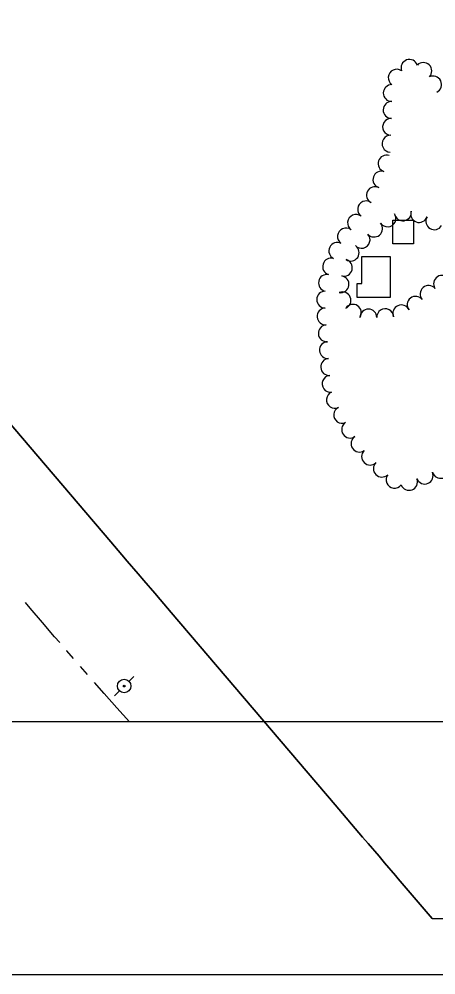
# Model space of a CAD drawing. Extents: x -25029 to 2274964, y -81170 to 687028.
# Drawn here: x 1564 to 2058, y -69048 to -67916 of the extents above; entities that cross this region are included whole.
import ezdxf

# ---------------------------------------------------------------- set-up
doc = ezdxf.new("R2010")
doc.units = 0
for name, color, linetype in [('60', 7, 'Continuous'), ('BLDG', 7, 'Continuous'), ('DIVISIONS', 7, 'Continuous'), ('DV_X_Corp_Line', 7, 'Continuous'), ('TI_BORDER', 7, 'Continuous'), ('TRANSPWRLN', 7, 'Continuous'), ('TREES', 7, 'Continuous')]:
    doc.layers.add(name, color=color, linetype=linetype)

msp = doc.modelspace()

# ---------------------------------------------------------------- linework, layer by layer
at = {"layer": '60'}
msp.add_lwpolyline([(251.6, -64748.4), (5251.6, -64748.4), (5251.6, -68748.4), (251.6, -68748.4)], close=True, dxfattribs=at)
at = {"layer": 'BLDG'}
for points in [[(2031.6, -68181.9), (2007.1, -68181.9), (2007.1, -68153.8), (2031.6, -68153.8)], [(1964.7, -68245.6), (1964.7, -68228.8), (1970.4, -68228.8), (1970.4, -68196.9), (2004.1, -68196.9), (2004.1, -68245.6)]]:
    msp.add_lwpolyline(points, close=True, dxfattribs=at)
at = {"layer": 'DIVISIONS'}
msp.add_line((1644.8, -68692.3), (1636.5, -68682.9), dxfattribs=at)
for points in [[(1611.9, -68654.6), (1605.9, -68647.6), (1591.3, -68630.6), (1576.8, -68613.6), (1571.3, -68607.1)], [(1628.3, -68673.5), (1620.5, -68664.5), (1620.1, -68664.1)], [(1694.6, -68748.4), (1679.7, -68731.7), (1664.8, -68715), (1653, -68701.7)]]:
    msp.add_lwpolyline(points, dxfattribs=at)
at = {"layer": 'DV_X_Corp_Line'}
for p, q in [((1672.6, -68535.2), (1477.7, -68306.9)), ((1672.6, -68535.2), (1477.7, -68306.9)), ((1477.7, -68306.9), (1672.6, -68535.2)), ((1477.7, -68306.9), (1672.6, -68535.2)), ((1685.6, -68550.4), (1672.6, -68535.2)), ((1685.6, -68550.4), (1672.6, -68535.2)), ((1672.6, -68535.2), (1685.6, -68550.4)), ((1672.6, -68535.2), (1685.6, -68550.4)), ((1692.1, -68558), (1685.6, -68550.4)), ((1692.1, -68558), (1685.6, -68550.4)), ((1685.6, -68550.4), (1692.1, -68558)), ((1685.6, -68550.4), (1692.1, -68558)), ((1705.1, -68573.2), (1692.1, -68558)), ((1705.1, -68573.2), (1692.1, -68558)), ((1692.1, -68558), (1705.1, -68573.2)), ((1692.1, -68558), (1705.1, -68573.2)), ((1711.6, -68580.8), (1705.1, -68573.2)), ((1711.6, -68580.8), (1705.1, -68573.2)), ((1705.1, -68573.2), (1711.6, -68580.8)), ((1705.1, -68573.2), (1711.6, -68580.8)), ((1724.6, -68596), (1711.6, -68580.8)), ((1724.6, -68596), (1711.6, -68580.8)), ((1711.6, -68580.8), (1724.6, -68596)), ((1711.6, -68580.8), (1724.6, -68596)), ((1731.1, -68603.6), (1724.6, -68596)), ((1731.1, -68603.6), (1724.6, -68596)), ((1724.6, -68596), (1731.1, -68603.6)), ((1724.6, -68596), (1731.1, -68603.6)), ((1744, -68618.8), (1731.1, -68603.6)), ((1744, -68618.8), (1731.1, -68603.6)), ((1731.1, -68603.6), (1744, -68618.8)), ((1731.1, -68603.6), (1744, -68618.8)), ((1938.9, -68847), (1744, -68618.8)), ((1938.9, -68847), (1744, -68618.8)), ((1744, -68618.8), (1938.9, -68847)), ((1744, -68618.8), (1938.9, -68847)), ((1951.8, -68862.2), (1938.9, -68847)), ((1951.8, -68862.2), (1938.9, -68847)), ((1938.9, -68847), (1951.8, -68862.2)), ((1938.9, -68847), (1951.8, -68862.2)), ((1958.3, -68869.8), (1951.8, -68862.2)), ((1958.3, -68869.8), (1951.8, -68862.2)), ((1951.8, -68862.2), (1958.3, -68869.8)), ((1951.8, -68862.2), (1958.3, -68869.8)), ((1971.3, -68885), (1958.3, -68869.8)), ((1971.3, -68885), (1958.3, -68869.8)), ((1958.3, -68869.8), (1971.3, -68885)), ((1958.3, -68869.8), (1971.3, -68885)), ((1977.8, -68892.6), (1971.3, -68885)), ((1977.8, -68892.6), (1971.3, -68885)), ((1971.3, -68885), (1977.8, -68892.6)), ((1971.3, -68885), (1977.8, -68892.6)), ((1990.8, -68907.8), (1977.8, -68892.6)), ((1990.8, -68907.8), (1977.8, -68892.6)), ((1977.8, -68892.6), (1990.8, -68907.8)), ((1977.8, -68892.6), (1990.8, -68907.8)), ((1997.3, -68915.4), (1990.8, -68907.8)), ((1997.3, -68915.4), (1990.8, -68907.8)), ((1990.8, -68907.8), (1997.3, -68915.4)), ((1990.8, -68907.8), (1997.3, -68915.4)), ((2010.3, -68930.6), (1997.3, -68915.4)), ((2010.3, -68930.6), (1997.3, -68915.4)), ((1997.3, -68915.4), (2010.3, -68930.6)), ((1997.3, -68915.4), (2010.3, -68930.6)), ((2013.5, -68934.4), (2010.3, -68930.6)), ((2013.5, -68934.4), (2010.3, -68930.6)), ((2010.3, -68930.6), (2013.5, -68934.4)), ((2010.3, -68930.6), (2013.5, -68934.4)), ((2053.7, -68981.5), (2013.5, -68934.4)), ((2053.7, -68981.5), (2013.5, -68934.4)), ((2013.5, -68934.4), (2053.7, -68981.5)), ((2013.5, -68934.4), (2053.7, -68981.5)), ((2140.1, -68982.7), (2053.7, -68981.5)), ((2140.1, -68982.7), (2053.7, -68981.5)), ((2053.7, -68981.5), (2140.1, -68982.7)), ((2053.7, -68981.5), (2140.1, -68982.7))]:
    msp.add_line(p, q, dxfattribs=at)
at = {"layer": 'TI_BORDER'}
msp.add_lwpolyline([(-48.4, -64448.4), (6951.6, -64448.4), (6951.6, -69048.4), (-48.4, -69048.4)], close=True, dxfattribs=at)
at = {"layer": 'TRANSPWRLN'}
for p, q in [((1694.1, -68700.5), (1699.9, -68694.7)), ((1677.1, -68717.5), (1682.9, -68711.7))]:
    msp.add_line(p, q, dxfattribs=at)
for centre, radius in [((1688.4, -68706), 8.01), ((1688.4, -68706.1), 1)]:
    msp.add_circle(centre, radius, dxfattribs=at)
at = {"layer": 'TREES'}
for centre, radius, start, end in [((2026.9, -67973.5), 10, 19.8458, 199.8458), ((2043.4, -67977.1), 10, 315.5212, 135.5212), ((2011.8, -67985.1), 10, 55.1023, 235.1023), ((2055, -67993.1), 10, 296.0871, 116.0871), ((2005.9, -68003.3), 10, 89.3686, 269.3686), ((2005.7, -68023.3), 10, 89.0177, 269.0177), ((2005.1, -68043.3), 10, 87.9513, 267.9513), ((2004.4, -68063.2), 10, 87.9513, 267.9513), ((1999.7, -68086.8), 10, 72.1424, 252.1424), ((1993.6, -68105.8), 10, 72.1424, 252.1424), ((1985.9, -68124.2), 10, 62.551, 242.551), ((1975.4, -68141.1), 10, 53.6148, 233.6148), ((2019.1, -68144.7), 10, 188.9939, 8.9939), ((2038.4, -68146.6), 10, 159.6921, 339.6921), ((1963.5, -68157.2), 10, 53.6209, 233.6209), ((2000.9, -68151.8), 10, 213.8023, 33.8023), ((2056.4, -68155.2), 10, 149.6096, 329.6096), ((1951.6, -68173.3), 10, 53.6209, 233.621), ((1985, -68163.9), 10, 220.1705, 40.1705), ((1970.1, -68177.2), 10, 223.4246, 43.4246), ((1941.3, -68190.4), 10, 63.9268, 243.9268), ((1957.2, -68192.4), 10, 236.1489, 56.1489), ((1933.9, -68208.9), 10, 72.6141, 252.6141), ((1949.1, -68210.3), 10, 255.1659, 75.1659), ((1929, -68228.3), 10, 78.8558, 258.8558), ((1945.1, -68229.9), 10, 261.6601, 81.6601), ((2065.6, -68229.4), 10, 32.9096, 212.9096), ((2049.7, -68241.4), 10, 41.0339, 221.0339), ((1926.9, -68248.1), 10, 89.0309, 269.0309), ((1947.5, -68249), 10, 292.8004, 112.8004), ((2034.3, -68254.2), 10, 38.03, 218.03), ((1959.8, -68263.7), 10, 326.6837, 146.6837), ((2017.2, -68264.4), 10, 23.8241, 203.8241), ((1927.4, -68268), 10, 93.9541, 273.9541), ((1978.1, -68269.3), 10, 359.4959, 179.4959), ((1998.1, -68268.9), 10, 2.8264, 182.8264), ((1928.8, -68288), 10, 93.9541, 273.9541), ((1930.2, -68307.9), 10, 93.9541, 273.9541), ((1931.6, -68327.9), 10, 93.9541, 273.9541), ((1933.3, -68347.8), 10, 96.0482, 276.0482), ((1938.5, -68366.8), 10, 114.8407, 294.8407), ((1946.9, -68384.8), 9.81, 114.8407, 294.8407), ((1956.5, -68402.1), 10, 123.5542, 303.5542), ((1967.6, -68418.7), 10, 123.7207, 303.7207), ((1980.2, -68434.2), 10, 134.4207, 314.4207), ((1994.1, -68448.4), 10, 134.4207, 314.4207), ((2063.8, -68449.9), 10, 196.4217, 16.4217), ((2009.1, -68461.6), 10, 142.9306, 322.9306), ((2026.5, -68464.1), 10, 200.6711, 20.6711), ((2045, -68456.6), 10, 203.2635, 23.2635)]:
    msp.add_arc(centre, radius, start, end, dxfattribs=at)

doc.saveas('drawing.dxf')
